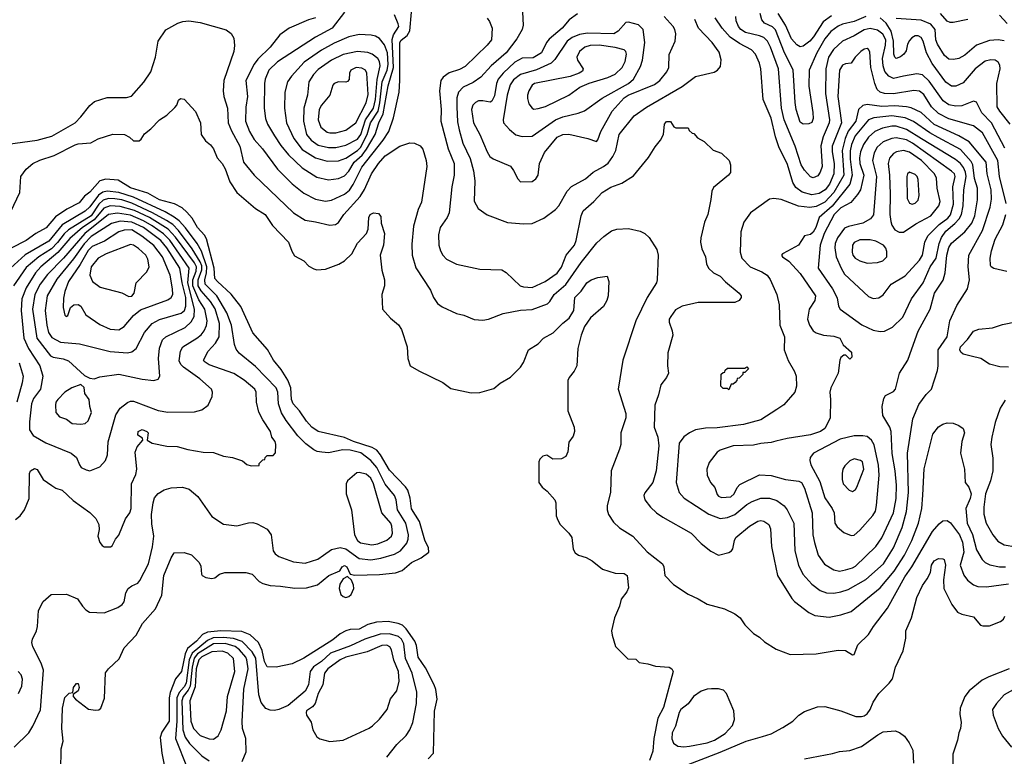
# Model space of a CAD drawing. Extents: x 997026 to 1115308, y 536381 to 619039.
# Tile 305 of 484: x 1057114 to 1063877, y 581923 to 586983. Entities that reach past the tile are written whole.
import ezdxf

# ---------------------------------------------------------------- set-up
doc = ezdxf.new("R2010")
doc.units = 0

msp = doc.modelspace()

# ---------------------------------------------------------------- linework, layer by layer
at = {"layer": '0CON20XD'}
for points in [[(1059146.2, 586995), (1059097.4, 586982.6), (1058965.5, 586924.5), (1058900.6, 586879.4), (1058835.4, 586795), (1058749.4, 586710.6), (1058723.9, 586676.1), (1058667.9, 586565), (1058679.2, 586455), (1058667.3, 586382.7), (1058666.3, 586285), (1058692.8, 586215), (1058725, 586158.9), (1058781.8, 586095), (1058885, 585956.7), (1058985.3, 585855.3), (1059065, 585791.8), (1059145, 585750.4), (1059215, 585736.2), (1059255.8, 585744.2), (1059345, 585783.2), (1059378.7, 585811.3), (1059405, 585850.8), (1059465, 585970.7), (1059610.5, 586155), (1059649.1, 586215), (1059682.4, 586307.6), (1059719.6, 586485), (1059726.2, 586565), (1059724.4, 586825), (1059735, 586842.9), (1059776.1, 586873.9), (1059794.4, 586905.6), (1059805.5, 587035)], [(1059344.5, 587035.5), (1059261.5, 586925), (1059145, 586862.7), (1058885, 586693.9), (1058824.6, 586635), (1058800, 586575), (1058794.7, 586545), (1058793.3, 586375), (1058801.8, 586305), (1058815.4, 586265), (1058863.3, 586185), (1058908.2, 586118.2), (1058961.1, 586055), (1059054.5, 585965), (1059155, 585900), (1059235, 585882.5), (1059305, 585891.3), (1059345, 585909.6), (1059375, 585943.4), (1059411.5, 586005), (1059467.1, 586052.9), (1059497.4, 586092.6), (1059556.8, 586195), (1059582.1, 586275), (1059610.4, 586335), (1059645, 586527.5), (1059680.6, 586655), (1059672.9, 586847.1), (1059682.3, 586877.7), (1059717.4, 586935), (1059714.6, 586955), (1059689.1, 587015)], [(1060325, 586994), (1060341.3, 586971.3), (1060358.6, 586925), (1060355.6, 586845), (1060325, 586806.9), (1060175, 586662.2), (1060135, 586640.9), (1060063.4, 586616.6), (1060023, 586587), (1060005.7, 586565), (1059997.8, 586495), (1060008.9, 586365), (1060006.7, 586286.7), (1060057.7, 586095), (1060098.5, 585995), (1060099.5, 585915), (1060083.5, 585835), (1060063.5, 585655), (1060050, 585625), (1060002.2, 585555), (1059991.1, 585505), (1059993.3, 585435), (1060004.3, 585395), (1060020, 585365), (1060045, 585338), (1060115, 585304), (1060275, 585270), (1060425, 585264.2), (1060455, 585246), (1060551.2, 585155), (1060575, 585147.1), (1060635, 585143.5), (1060724, 585185), (1060805, 585241.1), (1060835, 585282.9), (1060867.1, 585365), (1060923.8, 585435), (1060936.9, 585465), (1060971.2, 585635), (1060985, 585668.9), (1061058.1, 585735), (1061113.9, 585796.1), (1061175, 585831.9), (1061250.3, 585859.7), (1061330, 585910), (1061434.1, 586035.9), (1061479.7, 586110.3), (1061515.7, 586154.3), (1061536, 586195), (1061542, 586265), (1061556.1, 586283.9), (1061583.6, 586283.6), (1061607, 586247), (1061620.7, 586240.7), (1061705, 586240), (1061711.7, 586221.7), (1061733, 586203), (1061745, 586200), (1061770.7, 586170.7), (1061815, 586146.7), (1061876.4, 586086.4), (1061935, 586066.7), (1061986.7, 586015), (1061996.2, 585985), (1061995.9, 585934.1), (1061983.3, 585915), (1061879.7, 585830.3), (1061869.2, 585805), (1061862.2, 585747.8), (1061840, 585645), (1061818.8, 585591.2), (1061792.2, 585485), (1061790.5, 585455), (1061798.3, 585408.3), (1061824.3, 585355), (1061830.8, 585305), (1061846, 585275), (1061878.8, 585245), (1061925, 585220), (1061961.8, 585181.8), (1062056.7, 585105), (1062070, 585085), (1062070, 585075), (1062055, 585053.3), (1062025, 585041.2), (1061775, 585040), (1061665, 585015.6), (1061619.1, 584990.9), (1061586.7, 584945), (1061574.2, 584925.8), (1061574, 584905), (1061596, 584845), (1061600, 584815), (1061566.2, 584695), (1061563.8, 584605), (1061570, 584555), (1061556.7, 584525), (1061518, 584475), (1061502, 584405), (1061475.8, 584335), (1061471.1, 584185), (1061497.1, 584115), (1061503.9, 584056.1), (1061486.4, 583885), (1061462, 583805), (1061407.7, 583732.3), (1061401.2, 583715), (1061408.8, 583685), (1061446, 583635), (1061488, 583595), (1061532, 583565), (1061725, 583455.8), (1061795, 583386), (1061861.2, 583331.2), (1061914.1, 583304.1), (1061985, 583323.8), (1062003.3, 583335), (1062012.3, 583347.7), (1062024, 583405), (1062034, 583425), (1062126.2, 583505), (1062185, 583538.1), (1062205, 583542.9), (1062225, 583538.6), (1062258.8, 583515), (1062271.2, 583485), (1062277.1, 583365), (1062296, 583274), (1062319.4, 583165), (1062416.8, 583006.8), (1062435.5, 582985.5), (1062535, 582910), (1062575, 582891.1), (1062675, 582880), (1062755, 582895.4), (1062825, 582917.8), (1063025, 583080.4), (1063120, 583195), (1063190.8, 583305), (1063241.7, 583405), (1063287.8, 583525), (1063311.1, 583625), (1063316.2, 583716.2), (1063326.8, 583896.8), (1063385.7, 584135), (1063425, 584185.8), (1063455, 584204.3), (1063485, 584212.9), (1063525, 584210.6), (1063565.4, 584195.4), (1063594.2, 584175), (1063604.3, 584145), (1063584, 584085), (1063575.7, 584005), (1063603.6, 583896.4), (1063608.8, 583805), (1063632.7, 583772.7), (1063648.6, 583725), (1063643.1, 583695), (1063613.3, 583625), (1063622.2, 583525), (1063657.8, 583447.8), (1063685, 583342), (1063725.4, 583275.4), (1063745.8, 583255), (1063778.3, 583238.3), (1063844.7, 583224.7), (1063885, 583224.6)], [(1060566.8, 587035), (1060571.5, 586945), (1060564.6, 586915), (1060527.9, 586852.1), (1060454.6, 586755), (1060353.1, 586666.9), (1060281.1, 586588.9), (1060227.9, 586552.1), (1060161, 586519), (1060128.8, 586485), (1060117.7, 586445), (1060115.6, 586384.4), (1060121.3, 586281.3), (1060133.4, 586226.6), (1060157.6, 586135), (1060208.7, 586028.6), (1060231.9, 585945), (1060240.5, 585875), (1060236.4, 585736.4), (1060264.3, 585685), (1060325, 585641.4), (1060465, 585590.8), (1060575, 585580)], [(1060945, 587023.3), (1060887.6, 586982.4), (1060840, 586925), (1060750.4, 586849.6), (1060731.8, 586825), (1060698.5, 586755), (1060640.7, 586720.7), (1060565, 586718.8), (1060515, 586690.6), (1060434.7, 586615), (1060401.4, 586575), (1060390, 586545), (1060375, 586459.2), (1060357.7, 586422.3), (1060345, 586415.6), (1060295, 586425.5), (1060265, 586424.4), (1060245, 586414.2), (1060227.5, 586395), (1060218.1, 586365), (1060231.1, 586275), (1060273.8, 586195), (1060324.1, 586074.1), (1060344, 586044), (1060366.4, 586026.4), (1060485.6, 585975.6), (1060507, 585947), (1060535, 585890), (1060555, 585868.8)], [(1060555, 585868.8), (1060635, 585870.8), (1060659.4, 585890.6), (1060675.7, 585915), (1060684.2, 585995), (1060719.7, 586070.3), (1060805.8, 586175), (1060845, 586194.4), (1060885, 586195.4), (1061017.1, 586167.1), (1061075, 586146.7), (1061085, 586157.5), (1061104.6, 586215), (1061183.8, 586355), (1061265, 586445.9), (1061293.1, 586465), (1061475, 586538.2), (1061510.5, 586565), (1061558.9, 586625), (1061573.1, 586655), (1061575.7, 586744.3), (1061616, 586835), (1061620, 586885), (1061614.2, 586915), (1061602.9, 586935), (1061540, 587005)], [(1060575, 585580), (1060635, 585582.5), (1060715, 585619.2), (1060795, 585679.2), (1060816.9, 585705), (1060874.4, 585805), (1060903.4, 585836.6), (1060999.4, 585890.6), (1061053.7, 585936.3), (1061125, 585974.7), (1061155, 585997.9), (1061187.4, 586042.6), (1061208.8, 586085), (1061230.9, 586195), (1061335, 586321.5), (1061418.5, 586381.5), (1061665, 586523.5), (1061755, 586591.9), (1061885, 586622.2), (1061908, 586635), (1061927.9, 586662.1), (1061933, 586707), (1061918.9, 586758.9), (1061871.5, 586825), (1061776.2, 586925), (1061750.7, 586985)], [(1063889.3, 585719.3), (1063844, 585905), (1063832.8, 586015), (1063727.3, 586205), (1063665, 586252.9), (1063495, 586302.5), (1063425, 586339.3), (1063377.5, 586385), (1063325, 586468.5), (1063295, 586491.8), (1063255, 586496), (1063115, 586473.9), (1063055, 586475.9), (1063023.3, 586485), (1063003.9, 586503.9), (1062987.6, 586545), (1062959.5, 586655), (1062952.1, 586762.1), (1062945, 586778), (1062934.3, 586784.3), (1062915, 586781.1), (1062890.6, 586765), (1062852, 586725), (1062826.1, 586683.9), (1062785, 586679.2), (1062765, 586670.6), (1062745.6, 586635.6), (1062733.5, 586455), (1062757.5, 586275), (1062693.7, 586115), (1062694.4, 586075), (1062709.3, 585995), (1062706.7, 585925), (1062676.3, 585853.7), (1062647.3, 585815), (1062605, 585789.8), (1062555, 585778.6), (1062488.7, 585798.7), (1062445, 585830.4), (1062424.6, 585865), (1062387.6, 585987.6), (1062329.3, 586109.3), (1062305, 586178.8), (1062275, 586306.7), (1062221.1, 586435), (1062205.4, 586645), (1062194.6, 586685), (1062167.5, 586745), (1062140.6, 586775), (1062058.3, 586818.3), (1061993.6, 586863.6), (1061938, 586925), (1061890.5, 586995)], [(1063880.1, 586100.1), (1063788.7, 586275), (1063723.1, 586343.1), (1063685.9, 586415.9), (1063665, 586422.7), (1063585, 586390.9), (1063545, 586388.6), (1063495, 586396.8), (1063455.8, 586425), (1063359.9, 586559.9), (1063315, 586604.7), (1063275, 586611.8), (1063185, 586594.8), (1063115, 586579.5), (1063084.8, 586594.8), (1063057, 586627), (1063043.9, 586665), (1063040.4, 586715), (1063061.7, 586808.3), (1063062.2, 586845), (1063043.5, 586883.5), (1063005, 586911.6), (1062955, 586921.9), (1062915, 586913.7), (1062845, 586871.9), (1062765, 586834.7), (1062702.7, 586777.3), (1062670, 586725), (1062650.2, 586645), (1062649, 586475), (1062676.9, 586295), (1062674.3, 586275), (1062632.5, 586177.5), (1062616.7, 586116.7), (1062625.8, 585975), (1062613.2, 585935), (1062595, 585911.2), (1062565, 585896.2), (1062546.1, 585903.9), (1062505, 585948.5), (1062480.8, 585985), (1062441.3, 586115), (1062364.4, 586295), (1062346.1, 586376.1), (1062325.2, 586645), (1062271, 586795), (1062250.5, 586835), (1062225, 586859.4), (1062195, 586872.8), (1062100, 586895), (1062067.3, 586915), (1062051.6, 586935), (1062034.7, 586975), (1062032, 587005)], [(1062925, 587005.2), (1062845, 586970.6), (1062765, 586951.3), (1062735, 586938.2), (1062685, 586902.2), (1062645, 586851.3), (1062590.2, 586755), (1062536.7, 586635), (1062534.4, 586525), (1062562.2, 586345), (1062563.1, 586305), (1062555, 586276.2), (1062535, 586267.5), (1062495.7, 586264.3), (1062475, 586278.6), (1062447.1, 586365), (1062439.6, 586415), (1062427.4, 586637.4), (1062367, 586755), (1062305, 586912.1), (1062285, 586934.1), (1062229.5, 586959.5), (1062211.6, 586981.6), (1062200, 587025)], [(1062690.6, 587009.4), (1062632.3, 586967.7), (1062565.8, 586865), (1062541.2, 586835), (1062495, 586800.7), (1062475, 586796), (1062450.8, 586810.8), (1062415, 586852.2), (1062374.8, 586945), (1062323.1, 587025)], [(1063918.1, 586265), (1063845.5, 586355), (1063828.8, 586385), (1063825.3, 586545), (1063847.5, 586645), (1063845, 586670), (1063835, 586692), (1063815, 586704.3), (1063785, 586706.7), (1063745, 586697.5), (1063675.9, 586644.1), (1063595, 586548.9), (1063545, 586525.6), (1063513.3, 586525), (1063475, 586552.7), (1063380.9, 586680.9), (1063341.8, 586755), (1063318.9, 586835), (1063305, 586861.4), (1063285, 586872.9), (1063265, 586871.4), (1063241.7, 586858.3), (1063225, 586840), (1063211.2, 586815), (1063201.7, 586768.3), (1063186, 586745), (1063165, 586727.5), (1063135, 586717.1), (1063125, 586724.3), (1063117.5, 586745), (1063116.8, 586835), (1063099.3, 586905), (1063065, 586958.8), (1063025, 586996.1)], [(1063876.9, 586836.9), (1063835, 586843.7), (1063775, 586840.2), (1063685, 586807.3), (1063605, 586738.9), (1063565, 586716.7), (1063528.9, 586708.9), (1063495, 586712), (1063465, 586737.1), (1063419, 586815), (1063407.1, 586845), (1063402.1, 586915), (1063371.7, 586951.7), (1063305, 586980), (1063135, 586990)], [(1063626.9, 586983.1), (1063525, 586962.5), (1063505, 586964.5), (1063485, 586973.5), (1063438.2, 587025)], [(1063897.6, 586957.6), (1063843.3, 587013.3)], [(1057031.9, 586128.1), (1057235, 586155.3), (1057335, 586182.1), (1057495.2, 586274.8), (1057535, 586314.6), (1057595, 586394.4), (1057628.7, 586421.3), (1057715, 586448.5), (1057848.3, 586448.3), (1057882.3, 586457.7), (1057967.2, 586552.8), (1058014.8, 586625.2), (1058047.8, 586725), (1058064.6, 586835.4), (1058117.8, 586912.2), (1058200.9, 586959.1), (1058235, 586971.1), (1058275, 586975.4), (1058353.1, 586963.1), (1058533.1, 586913.1), (1058567, 586887), (1058585.6, 586855), (1058590.5, 586805), (1058584.5, 586765), (1058516.2, 586565), (1058512.1, 586495), (1058517.1, 586455), (1058540.8, 586375), (1058546.9, 586275), (1058569.5, 586219.5), (1058626.7, 586115), (1058650.5, 586005), (1058725.5, 585915), (1058995.3, 585655.3), (1059075, 585606.4), (1059145, 585594.6)], [(1060565, 586181.1), (1060635, 586182.7), (1060795, 586295.8), (1060845, 586316.3), (1060949.3, 586340.7), (1060992.9, 586357.1), (1061115, 586442.8), (1061296.6, 586545), (1061329.2, 586575), (1061378.5, 586661.5), (1061392, 586705), (1061407.9, 586825), (1061396.1, 586915), (1061365, 586947.3), (1061295.8, 586965.7), (1061277.2, 586962.8), (1061225.7, 586904.3), (1061194.2, 586885.8), (1061015, 586889.2), (1060959.9, 586879.9), (1060908.8, 586861.2), (1060875, 586835.9), (1060789.8, 586710.2), (1060765, 586684.1), (1060665, 586638.3), (1060555, 586605.7), (1060505, 586568.7), (1060482.4, 586535), (1060463.3, 586465), (1060435.5, 586295), (1060438.1, 586275), (1060477.4, 586227.4), (1060522.4, 586192.4), (1060565, 586181.1)], [(1059225, 586010.7), (1059305, 586013.2), (1059355, 586032), (1059435, 586084.5), (1059455, 586104.8), (1059501.7, 586195), (1059524.4, 586275), (1059575.8, 586355), (1059588.8, 586411.2), (1059604.7, 586555), (1059637.1, 586635), (1059644.7, 586675), (1059640.6, 586755), (1059620.2, 586810.2), (1059585, 586852.7), (1059558.5, 586868.5), (1059527.4, 586877.4), (1059445, 586880.4), (1059375.2, 586864.8), (1059275, 586822.3), (1059186.3, 586773.7), (1059069.3, 586690.7), (1058980.4, 586595), (1058953.1, 586555), (1058935.4, 586485), (1058933.3, 586375), (1058945.9, 586275), (1058996.2, 586166.2), (1059055, 586092.2), (1059145, 586033.2), (1059225, 586010.7)], [(1060645, 586369.2), (1060675, 586373.1), (1060725, 586385.5), (1060886.2, 586465), (1060961.7, 586518.3), (1061025, 586547.1), (1061153.3, 586585), (1061205, 586607.5), (1061252.2, 586655), (1061273.6, 586695), (1061281.2, 586745), (1061276.4, 586765), (1061267.1, 586775), (1061205, 586792), (1061095, 586808.4), (1061032.5, 586805), (1060995, 586793.8), (1060959.5, 586765), (1060940.6, 586725), (1060945, 586703.8), (1060983.3, 586645), (1060980, 586630), (1060957.5, 586615), (1060895, 586593.5), (1060650, 586545), (1060635, 586532.9), (1060611.8, 586495), (1060601.8, 586465), (1060602.3, 586442.3), (1060612.2, 586405), (1060635, 586374), (1060645, 586369.2)], [(1059285, 586103.9), (1059355, 586120), (1059435, 586162.2), (1059456.3, 586195), (1059489, 586295), (1059544.7, 586375), (1059557.5, 586435), (1059568.5, 586571.5), (1059589.7, 586665), (1059585.2, 586695), (1059575, 586715.5), (1059535, 586746.6), (1059505, 586756.4), (1059435, 586764.2), (1059335, 586744.7), (1059256.4, 586705), (1059165, 586640.7), (1059132.7, 586607.3), (1059099.4, 586555), (1059092.2, 586465), (1059065.2, 586374.8), (1059063.6, 586285), (1059084.7, 586195), (1059115.9, 586155), (1059165, 586121), (1059235, 586103.9), (1059285, 586103.9)], [(1059245.4, 586204.6), (1059285, 586204.7), (1059355, 586223.1), (1059423.6, 586275), (1059495, 586410.8), (1059508.1, 586468.1), (1059498.6, 586615), (1059490, 586635), (1059465, 586649.1), (1059425, 586654.5), (1059388, 586635), (1059380, 586615), (1059377.3, 586572.7), (1059365, 586558.8), (1059355, 586554.3), (1059305, 586556), (1059275, 586543.3), (1059266.1, 586533.9), (1059244.4, 586465), (1059187.8, 586395), (1059170.9, 586365), (1059164.7, 586295), (1059183.3, 586245), (1059225, 586210.9), (1059245.4, 586204.6)], [(1057053.3, 585665), (1057116, 585795), (1057121.2, 585905), (1057158.8, 585955), (1057203.8, 585995), (1057252.6, 586017.4), (1057350.7, 586049.3), (1057495, 586123.3), (1057515, 586130.6), (1057602.4, 586137.6), (1057653.3, 586165), (1057755, 586196), (1057835, 586193.3), (1057867.5, 586175), (1057895, 586150), (1057935, 586150), (1057948.3, 586161.7), (1057970.5, 586199.5), (1058015, 586233.8), (1058074.4, 586295.6), (1058125, 586326.7), (1058179.5, 586380.5), (1058192.5, 586395), (1058205, 586430), (1058218.3, 586441.7), (1058245, 586437.5), (1058322.3, 586352.3), (1058356.2, 586275), (1058361.2, 586195), (1058390, 586150), (1058425, 586124), (1058445.7, 586095), (1058471.4, 586035), (1058505, 585994), (1058525, 585958), (1058558.7, 585868.7), (1058605.4, 585795.4), (1058735, 585685.7), (1058800, 585645), (1058849.8, 585569.8), (1058961.4, 585455), (1058982.7, 585392.7), (1059001.4, 585361.4), (1059065, 585326), (1059100.5, 585290.5), (1059135, 585270.8), (1059155.9, 585264.1), (1059215, 585270), (1059307.3, 585302.7), (1059344.5, 585325.5), (1059394.5, 585375.5), (1059435, 585448), (1059496, 585515), (1059508.6, 585545), (1059513.1, 585625), (1059522.5, 585645), (1059545, 585656), (1059578.3, 585651.7), (1059595, 585630), (1059596.7, 585585), (1059620, 585515), (1059612, 585435), (1059590, 585365), (1059602.3, 585262.3), (1059620, 585195), (1059618.8, 585155), (1059602, 585095), (1059606, 584995), (1059661.7, 584931.7), (1059715.9, 584885.9), (1059735.9, 584855.9), (1059775.8, 584735.8), (1059780, 584655), (1059796.7, 584605), (1059855, 584570), (1060019.7, 584489.7), (1060075, 584450), (1060215, 584420), (1060275, 584422), (1060371.2, 584448.8), (1060415, 584486.2), (1060485, 584526.7), (1060554, 584596), (1060575, 584627.5), (1060610, 584715), (1060674.5, 584755.5), (1060710.8, 584795), (1060778.7, 584831.3), (1060845, 584898), (1060888.5, 584931.5), (1060919.2, 584985), (1060927.5, 585075), (1060971.7, 585118.3), (1061009.2, 585175), (1061040, 585195), (1061085, 585212.5), (1061150, 585220), (1061160, 585185), (1061156.2, 585085), (1061146, 585055), (1061125, 585013.3), (1061033.8, 584935), (1060994.1, 584875.9), (1060971.2, 584815), (1060948.6, 584725), (1060942, 584605), (1060922.3, 584567.7), (1060887.5, 584525), (1060880, 584505), (1060880, 584295), (1060923, 584183), (1060925.6, 584154.4), (1060916.8, 584123.2), (1060885, 584080), (1060880, 584015), (1060865, 583983.3), (1060835, 583966.7), (1060775, 583963.3), (1060735, 583992.5), (1060706.4, 583983.6), (1060687.5, 583965), (1060680, 583945), (1060680, 583805), (1060701.7, 583771.7), (1060736.7, 583745), (1060790, 583685), (1060796.2, 583665), (1060800, 583575), (1060810, 583545), (1060826.2, 583515), (1060885.7, 583455.7), (1060906, 583425), (1060916.7, 583345), (1060930.5, 583320.5), (1060952.5, 583305), (1061005, 583288.6), (1061045.5, 583265.5), (1061118.3, 583208.3), (1061205, 583181.2), (1061265, 583178.8), (1061285.5, 583165.5), (1061295, 583080), (1061285, 583052.5), (1061246.4, 583003.6), (1061233.3, 582955), (1061200, 582875), (1061180, 582785), (1061183.8, 582755), (1061206.4, 582676.4), (1061291.7, 582591.7), (1061345, 582590), (1061368.3, 582568.3), (1061429.3, 582559.3), (1061482.3, 582542.3), (1061575, 582536.2), (1061592.5, 582525), (1061602.5, 582505), (1061535, 582257.5), (1061497.1, 582185), (1061470, 582045), (1061462.4, 581957.6), (1061440.4, 581895)], [(1062705, 583044.6), (1062755, 583052.7), (1062805, 583069.3), (1062925, 583138), (1063047.8, 583245), (1063116.3, 583355), (1063175.8, 583495), (1063204.8, 583605.2), (1063217.8, 583735), (1063212.5, 584005), (1063247.9, 584242.1), (1063290.5, 584339.5), (1063340.6, 584409.4), (1063377.5, 584445), (1063417.9, 584572.1), (1063423.7, 584606.3), (1063423.2, 584715), (1063484.6, 584805), (1063502.4, 584915), (1063550.5, 585019.5), (1063624.5, 585135), (1063637.7, 585195), (1063628.8, 585285), (1063632.2, 585365), (1063726, 585534), (1063778.8, 585695), (1063789, 585751), (1063787.1, 585815), (1063759, 585925), (1063751.7, 586005), (1063634.8, 586144.8), (1063564.5, 586185), (1063395, 586262.9), (1063305, 586344.3), (1063236.3, 586376.3), (1063204.8, 586384.8), (1063125, 586391.5), (1063035, 586386.8), (1062935, 586400), (1062905, 586393.9), (1062874.7, 586365.3), (1062856, 586285), (1062804.1, 586215.9), (1062782.7, 586167.3), (1062763.4, 586085), (1062774.5, 585915), (1062705.1, 585795), (1062645, 585730), (1062585, 585700), (1062541.7, 585691.7), (1062463, 585703), (1062345, 585746.9), (1062295, 585754.5), (1062265, 585748.9), (1062133, 585657), (1062087.1, 585592.9), (1062068.2, 585525), (1062063.8, 585385), (1062073.6, 585345), (1062131.4, 585285), (1062211.9, 585251.9), (1062247.1, 585227.1), (1062267.7, 585197.7), (1062314.6, 585095), (1062330.5, 585025), (1062334.4, 584885), (1062366.5, 584805), (1062363.8, 584715), (1062391.9, 584641.9), (1062436, 584566), (1062446.5, 584535), (1062450.5, 584465), (1062438.5, 584425), (1062362.6, 584337.4), (1062315.3, 584304.7), (1062205.6, 584234.4), (1062085, 584202.4), (1061905, 584178.4), (1061825, 584177.3), (1061755, 584164.5), (1061714, 584146), (1061675, 584116.7), (1061642.9, 584075), (1061623.6, 583803.6), (1061644.5, 583735), (1061677.4, 583697.4), (1061847.1, 583587.1), (1061925, 583556.9), (1061975.6, 583564.4), (1062025, 583583.2), (1062107.6, 583652.4), (1062145.6, 583674.4), (1062205, 583695.9), (1062265, 583695.3), (1062315, 583681.3), (1062365, 583642.7), (1062385.4, 583615), (1062430.9, 583525), (1062437.8, 583335), (1062463.3, 583235), (1062493.3, 583173.2), (1062555, 583105.5), (1062612.4, 583062.4), (1062655.3, 583045.3), (1062705, 583044.6)], [(1062745, 583195.5), (1062785, 583202.9), (1062835, 583217.1), (1062855, 583229.1), (1062993.5, 583365), (1063035.2, 583424.8), (1063115.7, 583595), (1063133, 583695), (1063135.6, 583785), (1063127.6, 583885), (1063106.7, 584003.3), (1063098.7, 584155), (1063089.6, 584185), (1063041.9, 584265), (1063037.1, 584325), (1063049.4, 584380.6), (1063059.7, 584400.3), (1063115, 584428.1), (1063129.1, 584445), (1063158.1, 584555), (1063214.3, 584645), (1063241.2, 584721.2), (1063285, 584842.5), (1063368.1, 584995), (1063397.3, 585105), (1063456.9, 585193.1), (1063470, 585245), (1063481.7, 585365), (1063495, 585418.6), (1063515, 585448.8), (1063605, 585525.4), (1063654.7, 585585), (1063674.1, 585635.9), (1063693.3, 585745), (1063691.7, 585825), (1063672.4, 585892.4), (1063659.8, 585985), (1063649.6, 586009.6), (1063575, 586090.7), (1063423.2, 586173.2), (1063365, 586205.2), (1063253.6, 586283.6), (1063195, 586309.5), (1063105, 586321.9), (1062980.7, 586309.3), (1062944.2, 586295.8), (1062853.2, 586185), (1062826.4, 586125), (1062817.7, 586082.3), (1062817.1, 586025), (1062833, 585915), (1062815, 585853.9), (1062695, 585701.6), (1062605.9, 585625), (1062582.9, 585555), (1062565, 585522.9), (1062545, 585508.2), (1062505, 585498), (1062463.8, 585435), (1062387, 585393), (1062352.5, 585375), (1062347.5, 585365), (1062353.8, 585355), (1062396, 585325), (1062475, 585239.4), (1062580.9, 585085), (1062574.5, 585055), (1062535.6, 584994.4), (1062526, 584925), (1062539.2, 584885), (1062565, 584846), (1062585, 584830.8), (1062635, 584815.7), (1062705, 584810), (1062746.2, 584795), (1062770.5, 584750.5), (1062828.3, 584698.3), (1062830, 584665), (1062815, 584650), (1062787.5, 584677.5), (1062775, 584677.5), (1062755, 584662.5), (1062746.1, 584643.9), (1062736, 584555), (1062685.8, 584455), (1062679.2, 584425), (1062683.8, 584375), (1062680, 584245), (1062644, 584175), (1062615, 584154.6), (1062545, 584131.8), (1062385, 584106.5), (1062308, 584088), (1062275, 584077.5), (1062205, 584071.2), (1062155, 584059.2), (1062015, 584055.6), (1061925, 584026.9), (1061905, 584012), (1061849.7, 583940.3), (1061832.9, 583895), (1061835.8, 583855), (1061860, 583805), (1061888.5, 583768.5), (1061905, 583722), (1061915, 583710), (1061935, 583701.5), (1061998, 583705), (1062021.4, 583725), (1062041.1, 583768.9), (1062059.4, 583790.6), (1062195, 583856), (1062275, 583852.9), (1062374.5, 583824.5), (1062465, 583812.9), (1062482.9, 583805), (1062505, 583766), (1062557.7, 583595), (1062562.9, 583445), (1062572.5, 583392.5), (1062598.9, 583305), (1062642.6, 583242.6), (1062705, 583204.5), (1062745, 583195.5)], [(1063025, 584841.4), (1063055, 584844.2), (1063108.2, 584871.8), (1063179.5, 584940.5), (1063239.3, 585065), (1063320.3, 585175), (1063367.7, 585285), (1063408.5, 585345), (1063429.5, 585445), (1063445, 585486.7), (1063475, 585530.2), (1063537.7, 585582.3), (1063566.5, 585615), (1063581.7, 585645), (1063594.4, 585705), (1063598.3, 585815), (1063614.6, 585905), (1063610.7, 585935), (1063596.7, 585966.7), (1063575, 585994.2), (1063541.8, 586021.8), (1063307.1, 586165), (1063205, 586229.4), (1063135, 586251.2), (1063105, 586252.4), (1063041.3, 586238.6), (1062988.5, 586215), (1062944.6, 586175.4), (1062908.8, 586125), (1062888.4, 586075), (1062881.3, 586035), (1062884, 585995), (1062912.2, 585915), (1062888.3, 585815), (1062868.9, 585781.1), (1062822.3, 585727.7), (1062755, 585690.4), (1062708.4, 585645), (1062640.2, 585515), (1062611.2, 585435), (1062597.9, 585275), (1062695.9, 585135), (1062728.2, 585071.8), (1062739.1, 585015), (1062749.4, 584995), (1062897.3, 584887.3), (1062975, 584849.7), (1063025, 584841.4)], [(1059145, 585594.6), (1059245, 585571.1), (1059283.4, 585576.6), (1059305, 585589.2), (1059339.5, 585645), (1059452.6, 585767.4), (1059483.4, 585816.6), (1059531.1, 585925), (1059577.9, 585995), (1059625, 586048.4), (1059725, 586114.6), (1059795, 586136.5), (1059825, 586133.5), (1059865.4, 586115.4), (1059883, 586093), (1059906.5, 586015), (1059910, 585975), (1059875, 585730), (1059851.7, 585678.3), (1059818.8, 585565), (1059808.6, 585441.4), (1059808.8, 585365), (1059835, 585278), (1059936, 585126), (1059956.4, 585075), (1059985, 585034.4), (1060015, 585010.8), (1060115, 584964), (1060165, 584953.8), (1060235, 584924), (1060295, 584918.8), (1060335, 584926), (1060435, 584965.5), (1060555, 584987.5), (1060635, 584992.5), (1060738.5, 585031.5), (1060755, 585046.5), (1060785.8, 585095), (1060865.1, 585164.9), (1060970, 585315), (1061079.2, 585450.8), (1061126, 585494), (1061178.6, 585531.4), (1061216.6, 585543.4), (1061295, 585549.4), (1061375, 585529.4), (1061408, 585515), (1061437.4, 585487.4), (1061490, 585405), (1061498.9, 585365), (1061492.9, 585195), (1061487.5, 585175), (1061424.4, 585075), (1061345.6, 584915), (1061255.7, 584645), (1061224.2, 584445), (1061276.8, 584276.8), (1061277.3, 584247.3), (1061243.8, 584145), (1061243.8, 584065), (1061235, 584032.5), (1061175.7, 583885), (1061172.9, 583735), (1061148.6, 583645), (1061148.9, 583615), (1061157.8, 583585), (1061192.4, 583532.4), (1061233.4, 583493.4), (1061325, 583434.4), (1061425, 583327.8), (1061529.2, 583245), (1061539.2, 583225), (1061546, 583165), (1061605, 583104.3), (1061705, 583037.1), (1061774.5, 583004.5), (1061835, 582967.5), (1061955.5, 582935.5), (1062025, 582902.5), (1062062, 582875), (1062095.5, 582825.5), (1062155, 582766), (1062195, 582742), (1062230.5, 582710.5), (1062309.7, 582659.7), (1062405, 582622), (1062585, 582626.9), (1062735, 582653.1), (1062785, 582650), (1062835, 582620), (1062845, 582622.5), (1062870.9, 582689.1), (1062945, 582759.2), (1062978.9, 582815), (1063075, 582940.6), (1063193.3, 583155), (1063240.8, 583225), (1063383, 583467), (1063429.6, 583520.4), (1063455, 583540), (1063485, 583543.8), (1063506.4, 583526.4), (1063569.5, 583445), (1063590.2, 583395), (1063597.8, 583325), (1063574.2, 583235), (1063597.8, 583167.8), (1063623.6, 583133.6), (1063665, 583100.5), (1063695, 583090), (1063755, 583087.5), (1063905, 583109)], [(1062975, 585067.5), (1063015, 585072.5), (1063045, 585092), (1063100.8, 585165), (1063195, 585224.4), (1063295, 585331.1), (1063316, 585365), (1063330.4, 585455), (1063352.6, 585497.4), (1063428.8, 585575), (1063489.5, 585620.5), (1063508.1, 585641.9), (1063527.1, 585715), (1063523.2, 585835), (1063539.7, 585905), (1063534, 585925), (1063515, 585942.5), (1063245.8, 586135), (1063205, 586156.6), (1063135, 586170.2), (1063105, 586167.5), (1063045.5, 586144.5), (1063003.5, 586106.5), (1062982.5, 586067.5), (1062972.4, 586015), (1062999.6, 585905), (1062977.3, 585642.7), (1062957.5, 585615), (1062905.2, 585584.8), (1062807.6, 585562.4), (1062780, 585550), (1062731.3, 585485), (1062715.4, 585445), (1062712.1, 585415), (1062722.1, 585355), (1062755.3, 585275.3), (1062779.4, 585235), (1062945, 585080.8), (1062975, 585067.5)], [(1063185, 585522.5), (1063269.4, 585580.6), (1063373.1, 585635), (1063426.9, 585705), (1063435.4, 585735), (1063416, 585825), (1063410.9, 585895), (1063397.2, 585925), (1063307.9, 586015), (1063225, 586071.9), (1063185, 586083.8), (1063135.8, 586074.3), (1063115, 586063.8), (1063089, 586031), (1063078.2, 585995), (1063088.9, 585915), (1063093.4, 585785), (1063089.8, 585645), (1063097.4, 585597.4), (1063105, 585572), (1063125, 585540), (1063155, 585524), (1063185, 585522.5)], [(1063245, 585715.8), (1063265, 585722.5), (1063285, 585743.3), (1063292.5, 585775), (1063285.8, 585884.2), (1063278.6, 585905), (1063265, 585920), (1063225, 585935.7), (1063212.5, 585925), (1063207.1, 585905), (1063209.4, 585755), (1063225, 585722.5), (1063245, 585715.8)], [(1057397, 581823), (1057400, 581975), (1057413.9, 582026.1), (1057403.1, 582113.1), (1057407.8, 582255), (1057425, 582326.7), (1057455, 582356.7), (1057478.3, 582361.7), (1057483.8, 582395), (1057495, 582412.5), (1057505, 582422.5), (1057515, 582422.5), (1057523.3, 582395), (1057515, 582372.5), (1057482.5, 582347.5), (1057482.5, 582335), (1057497.5, 582315), (1057585.9, 582245.9), (1057635, 582240), (1057657, 582243), (1057672.5, 582255), (1057697.7, 582322.3), (1057704.1, 582495.9), (1057723.3, 582525), (1057797.3, 582592.7), (1057830.8, 582669.2), (1057913.3, 582755), (1057958, 582835), (1058048, 582935), (1058091.1, 583028.9), (1058104.5, 583165), (1058155, 583286.7), (1058175, 583320), (1058245, 583323.3), (1058295, 583306.7), (1058346.7, 583255), (1058359.3, 583229.3), (1058362.5, 583175), (1058367.5, 583165), (1058391.7, 583151.7), (1058435, 583144.2), (1058455, 583148.8), (1058487.5, 583175), (1058524.3, 583185.7), (1058666.8, 583186.8), (1058711.2, 583175), (1058758.8, 583125), (1058785, 583110.8), (1058835, 583095.7), (1058905, 583092.9), (1059005, 583078.9), (1059085, 583079.4), (1059158.6, 583101.4), (1059238, 583165), (1059312, 583198), (1059328.8, 583225), (1059345, 583233.8), (1059361.2, 583225), (1059383.3, 583173.3), (1059416.7, 583166.7), (1059585, 583171.5), (1059696.2, 583183.8), (1059740.2, 583199.8), (1059804.3, 583255), (1059872.8, 583287.2), (1059923.3, 583325), (1059922, 583355), (1059897.6, 583407.6), (1059860.4, 583535), (1059805, 583622), (1059795.9, 583695.9), (1059780.6, 583750.6), (1059764.8, 583774.8), (1059655, 583888.9), (1059592, 583995), (1059566.6, 584026.6), (1059535.2, 584045.2), (1059407.1, 584085), (1059345, 584113.5), (1059165, 584154.6), (1059121.9, 584185), (1059085, 584225.8), (1059037.2, 584297.2), (1058992.1, 584345), (1058981.1, 584375), (1058976.1, 584455), (1058956.2, 584506.2), (1058910.2, 584580.2), (1058858.5, 584645), (1058816.9, 584716.9), (1058715, 584832), (1058633.1, 585013.1), (1058567.1, 585097.1), (1058472.9, 585185), (1058453.8, 585205), (1058449.4, 585275), (1058397.3, 585477.3), (1058382.5, 585502.5), (1058335, 585555.6), (1058299.1, 585619.1), (1058261.8, 585661.8), (1058229.5, 585689.5), (1058178.3, 585718.2), (1058075, 585745.4), (1057995, 585791.8), (1057875, 585828.8), (1057790.9, 585880.9), (1057705, 585887.2), (1057665, 585875.4), (1057595, 585798.9), (1057559.7, 585770.3), (1057523.1, 585725), (1057438.8, 585681.2), (1057360.7, 585629.3), (1057296.2, 585553.8)], [(1057075.8, 581985), (1057176, 582084), (1057205, 582130), (1057258.2, 582241.8), (1057278.4, 582515), (1057262.2, 582562.2), (1057204.4, 582675), (1057198.6, 582705), (1057201.7, 582728.3), (1057228.8, 582785), (1057236.2, 582815), (1057243.3, 582925), (1057275, 582986.7), (1057330, 583035), (1057435, 583036.2), (1057512.5, 583005), (1057545, 582953.8), (1057568.7, 582928.7), (1057593.6, 582913.6), (1057695, 582908.2), (1057789.4, 582945), (1057818.9, 582965), (1057832.2, 582985), (1057843.5, 583045), (1057860.5, 583075), (1057885, 583094.5), (1057925, 583112.9), (1057938.5, 583131.5), (1057999.7, 583245), (1058027.1, 583362.9), (1058036.7, 583435), (1058021.1, 583521.1), (1058020, 583585), (1058030, 583665), (1058040.9, 583699.1), (1058065, 583729.4), (1058106.7, 583753.3), (1058155, 583766.9), (1058232.1, 583772.1), (1058278.3, 583758.3), (1058337.8, 583707.8), (1058435, 583569.4), (1058515, 583517.3), (1058605, 583506.2), (1058685, 583527.1), (1058715, 583529.1), (1058745, 583520), (1058815, 583483.8), (1058842, 583445), (1058854.7, 583335), (1058867.9, 583315), (1058895, 583296.6), (1058995, 583258.5), (1059075, 583250.8), (1059162.3, 583277.7), (1059201.5, 583305), (1059256.3, 583343.7), (1059315, 583358), (1059355, 583347.8), (1059445, 583281.7), (1059525, 583273.5), (1059595, 583284), (1059689, 583311), (1059730.4, 583335), (1059772.3, 583387.7), (1059782.3, 583415), (1059784.3, 583445), (1059766.7, 583525), (1059710, 583615), (1059699.7, 583685), (1059688.9, 583715), (1059625, 583791.6), (1059566.8, 583906.8), (1059525.1, 583955.1), (1059457.2, 584007.2), (1059385, 584025.1), (1059332.6, 584027.4), (1059235, 584007.5), (1059188.8, 584011.2), (1059156.4, 584016.4), (1059135, 584027.1), (1059079.9, 584069.9), (1059024.5, 584124.5), (1058945, 584228.8), (1058913, 584283), (1058892.3, 584345), (1058887.3, 584425), (1058875.8, 584455), (1058735, 584601.5), (1058622.3, 584692.3), (1058600.4, 584720.4), (1058590.7, 584750.7), (1058570, 584885), (1058538.1, 584968.1), (1058468.1, 585085), (1058388.7, 585165), (1058384.9, 585195), (1058397.6, 585245), (1058399.5, 585285), (1058363.3, 585393.3), (1058333.5, 585445), (1058252.1, 585552.1), (1058210.3, 585600.3), (1058175, 585627.1), (1058113.7, 585663.7), (1057895, 585763.5), (1057795, 585796.2), (1057715, 585804.6), (1057685, 585797.6), (1057655, 585776.8), (1057595, 585696.6), (1057565, 585667.7), (1057407.2, 585572.8), (1057315, 585461.1), (1057152.9, 585367.1), (1057051.7, 585275)], [(1057085, 583550), (1057118, 583575), (1057148, 583615), (1057180, 583695), (1057180.8, 583865), (1057188.8, 583885), (1057215, 583900), (1057235, 583893.8), (1057275.5, 583825.5), (1057335, 583783.3), (1057362.5, 583765), (1057405, 583752), (1057480.7, 583680.7), (1057595, 583598.8), (1057637, 583557), (1057658.8, 583515), (1057659.5, 583480.5), (1057650, 583435), (1057665, 583392.5), (1057680.5, 583370.5), (1057695, 583362.5), (1057737, 583363), (1057750, 583370), (1057772.5, 583415), (1057795, 583442.5), (1057840, 583555), (1057870, 583595), (1057880.5, 583625), (1057881.5, 583795), (1057911.5, 583858.5), (1057919.6, 583895), (1057907.5, 584012.5), (1057921.2, 584048.8), (1057960, 584095), (1057958.3, 584108.3), (1057925, 584130), (1057927.5, 584155), (1057955, 584168), (1057987.5, 584155), (1057997.5, 584145), (1057990, 584095), (1058024.2, 584074.2), (1058125, 584054.4), (1058195, 584050), (1058269.2, 584030.8), (1058375, 584013.1), (1058445, 584010), (1058515, 583984), (1058575, 583976.2), (1058643.6, 583953.6), (1058675, 583927.5), (1058705, 583917.5), (1058758.3, 583921.7), (1058760, 583935), (1058785, 583960), (1058798.3, 583961.7), (1058800, 583975), (1058815, 583990), (1058855, 583990), (1058871.7, 584008.3), (1058873.8, 584065), (1058868.8, 584085), (1058846.7, 584115), (1058836, 584155), (1058783.3, 584233.3), (1058757.6, 584287.6), (1058741.5, 584355), (1058738.5, 584425), (1058728.9, 584445), (1058656.9, 584506.9), (1058585, 584552.3), (1058415, 584612.9), (1058380.8, 584635), (1058375.8, 584645), (1058408.6, 584705), (1058460.2, 584759.8), (1058484.8, 584805.2), (1058486.4, 584895), (1058457.5, 584997.5), (1058425, 585047.6), (1058360, 585120), (1058339.8, 585155), (1058339.5, 585195), (1058366.4, 585265), (1058365, 585292.9), (1058355, 585319.4), (1058299.7, 585409.7), (1058204.6, 585534.6), (1058165.7, 585575.7), (1058123.3, 585603.3), (1058027, 585657), (1057885, 585721.8), (1057815, 585744.7), (1057767, 585753), (1057725, 585753.9), (1057687, 585743), (1057658.1, 585715), (1057605.2, 585634.8), (1057449.7, 585540.3), (1057419, 585511), (1057375, 585453.2), (1057332.1, 585407.9), (1057245.8, 585354.2), (1057158.5, 585281.5), (1057071.7, 585155)], [(1057595, 583884.4), (1057665, 583911.9), (1057704.5, 583955), (1057716.6, 583993.4), (1057722.8, 584082.8), (1057775, 584267.5), (1057804.8, 584315.2), (1057855, 584353.8), (1057875, 584362.3), (1057895, 584361.5), (1058065, 584298.7), (1058132.6, 584287.4), (1058315, 584288.2), (1058366, 584304), (1058409.4, 584335), (1058437.1, 584395), (1058439.4, 584425), (1058432.2, 584445), (1058352.5, 584515), (1058238.8, 584595), (1058220.8, 584615), (1058210.1, 584640.1), (1058218.2, 584705), (1058234.1, 584735), (1058330, 584795), (1058361.1, 584818.9), (1058381.6, 584845), (1058398, 584882), (1058401.6, 584915), (1058386.4, 584995), (1058345, 585057.9), (1058303.8, 585155), (1058303.2, 585196.8), (1058326.1, 585255), (1058329.2, 585285), (1058315, 585312.7), (1058185, 585489.5), (1058135, 585542.8), (1058006, 585625), (1057902.5, 585672.5), (1057805, 585700.2), (1057736.6, 585703.4), (1057693, 585687), (1057625, 585607.6), (1057544.8, 585555), (1057459.5, 585480.5), (1057377.4, 585382.6), (1057260.5, 585285), (1057222.5, 585245), (1057158.2, 585141.8), (1057128.9, 585065), (1057125.2, 584985.2), (1057143.3, 584795), (1057175.3, 584725), (1057252.1, 584605), (1057272.7, 584535), (1057257, 584445), (1057209, 584381), (1057194.9, 584345.1), (1057181.7, 584221.7), (1057181.5, 584165), (1057207.4, 584127.4), (1057294.2, 584075.8), (1057467.1, 584005), (1057504.4, 583975), (1057524.2, 583925), (1057537.5, 583907.5), (1057569.8, 583889.8), (1057595, 583884.4)], [(1058035, 584504), (1058066.1, 584513.9), (1058076.1, 584533.9), (1058068.2, 584655), (1058075, 584727.5), (1058095, 584783.8), (1058118, 584805), (1058250.7, 584869.3), (1058292.6, 584907.4), (1058311.6, 584945), (1058315.8, 584995), (1058269.5, 585175), (1058278.4, 585275), (1058145, 585468.4), (1058101.2, 585511.2), (1058025, 585566.8), (1057965, 585601.8), (1057875, 585639.5), (1057785, 585653.3), (1057725, 585644.2), (1057561.5, 585515), (1057416, 585345), (1057305, 585231.9), (1057254.8, 585165), (1057219.4, 585095), (1057202.9, 584995), (1057232, 584795), (1057325, 584673.8), (1057345, 584663.9), (1057413, 584653), (1057449.1, 584639.1), (1057559.5, 584539.5), (1057595, 584521.2), (1057625, 584516.7), (1057665, 584529.2), (1057795, 584548.2), (1057955, 584512.5), (1058035, 584504)], [(1063895, 585252.9), (1063805, 585272.9), (1063786.2, 585285), (1063782, 585295), (1063780, 585345), (1063788.5, 585395), (1063814.6, 585475), (1063866.6, 585573.4), (1063886.9, 585645)], [(1057855, 584694.6), (1057885, 584700.9), (1057913.5, 584725), (1057971.8, 584835), (1058025, 584895.3), (1058075, 584923.1), (1058222.8, 584967.2), (1058245.7, 584985), (1058256.1, 585015), (1058255.7, 585075), (1058230.1, 585175), (1058214.1, 585275), (1058124.7, 585414.7), (1058083, 585465), (1057965.6, 585555.6), (1057885, 585591.9), (1057805, 585598.6), (1057745, 585583), (1057605, 585493.4), (1057557.1, 585442.9), (1057485, 585339.8), (1057369.2, 585200.8), (1057302.5, 585085), (1057290, 584985), (1057300, 584885), (1057311.4, 584835), (1057335, 584799.6), (1057395, 584768.2), (1057525, 584757.1), (1057735, 584704), (1057855, 584694.6)], [(1057296.2, 585553.8), (1057225.9, 585514.1), (1057158.6, 585465), (1057056.3, 585413.7)], [(1057795, 584852.5), (1057831.9, 584875), (1057895, 584950), (1057945, 584989.6), (1058131.2, 585058.8), (1058155.2, 585074.8), (1058165.3, 585094.7), (1058164.1, 585135), (1058147.9, 585227.9), (1058094.4, 585355), (1058035, 585430.7), (1057954.1, 585495), (1057885, 585538.8), (1057832.4, 585537.6), (1057795, 585524.7), (1057697.9, 585462.1), (1057611.2, 585425), (1057585, 585397.5), (1057529.9, 585300.1), (1057450.3, 585185), (1057425, 585116.7), (1057415, 585070), (1057412.9, 585005), (1057424.2, 584954.2), (1057433.9, 584943.9), (1057445, 584950), (1057464.3, 585005.7), (1057486.9, 585023.1), (1057515, 585026.9), (1057535, 585014.2), (1057569.2, 584955), (1057665, 584888.9), (1057735, 584856.5), (1057795, 584852.5)], [(1057865, 585080.5), (1057885, 585082.7), (1057900, 585105), (1057913.8, 585175), (1057988.3, 585251.7), (1058003.8, 585285), (1057995, 585338.8), (1057981.5, 585365), (1057930.1, 585410.1), (1057895, 585434.1), (1057875, 585439.7), (1057709.4, 585375), (1057654.4, 585345), (1057605.4, 585285), (1057597, 585227), (1057613.3, 585185), (1057666.9, 585145), (1057815, 585105.5), (1057865, 585080.5)], [(1062935, 585310.7), (1063005, 585314.6), (1063043.5, 585326.5), (1063070.5, 585355), (1063070.7, 585390.7), (1063063.1, 585413.1), (1063046.2, 585435), (1062995, 585461.5), (1062955, 585470.8), (1062885, 585469.6), (1062845, 585453.3), (1062834.1, 585435), (1062832.5, 585385), (1062836, 585365), (1062851.8, 585345), (1062885, 585325.9), (1062935, 585310.7)], [(1063905, 584596.7), (1063845, 584598.6), (1063775.7, 584615.7), (1063716.6, 584656.6), (1063649.1, 584670.9), (1063595, 584685.5), (1063578.5, 584698.5), (1063570.5, 584715), (1063576.5, 584735), (1063624.4, 584785), (1063665, 584842.9), (1063702.6, 584857.4), (1063794.6, 584865.4), (1063865, 584890), (1063965, 584909.5)], [(1057109.6, 584625), (1057138.2, 584535), (1057132, 584488), (1057095.3, 584354.7)], [(1061985, 584440), (1061975, 584450), (1061945, 584450), (1061930, 584465), (1061931.7, 584548.3), (1061945, 584560), (1061958.3, 584561.7), (1061960, 584575), (1061975, 584590), (1062095, 584590), (1062108.3, 584598.3), (1062120, 584585), (1062095, 584560), (1062081.7, 584558.3), (1062080, 584545), (1062055, 584520), (1062041.7, 584518.3), (1062040, 584505), (1062028.3, 584491.7), (1062015, 584480), (1062001.7, 584478.3), (1061985, 584440)], [(1057535, 584203.8), (1057565, 584210), (1057585, 584227.5), (1057607.5, 584285), (1057596.2, 584325), (1057592.5, 584375), (1057562.5, 584415), (1057557, 584457), (1057535, 584477.5), (1057472.5, 584455), (1057425, 584423.3), (1057376.7, 584375), (1057363.3, 584355), (1057360, 584335), (1057363.3, 584285), (1057387.5, 584255), (1057435, 584240), (1057475, 584210), (1057535, 584203.8)], [(1063881.6, 584368.4), (1063848.5, 584315), (1063813.5, 584215), (1063792, 584115), (1063785.3, 584065), (1063798.1, 583971.9), (1063798.6, 583885), (1063781.1, 583815), (1063747.8, 583725), (1063736, 583635), (1063736.1, 583586.1), (1063752, 583525), (1063797.1, 583445), (1063831.3, 583401.3), (1063875, 583376.1), (1063955, 583361.2)], [(1062825, 583439.4), (1062845, 583441.1), (1062885, 583476.7), (1062973.4, 583576.6), (1062992, 583608), (1062999.3, 583645), (1063016.2, 583855), (1063012.5, 583922.5), (1062983.6, 584063.6), (1062965.7, 584095.7), (1062935, 584118.9), (1062905.3, 584125.3), (1062845, 584124.2), (1062748.5, 584101.5), (1062565.6, 584005), (1062542.9, 583975), (1062540.4, 583955), (1062548.2, 583925), (1062610.3, 583810.3), (1062645, 583698.6), (1062695.3, 583625.3), (1062708.5, 583595), (1062713.3, 583525), (1062728.9, 583498.9), (1062775, 583460), (1062825, 583439.4)], [(1062835, 583742.5), (1062854.2, 583755), (1062865, 583772), (1062911.4, 583895), (1062902.5, 583945), (1062890, 583955), (1062845, 583967.5), (1062817, 583953), (1062780.9, 583919.1), (1062768, 583895), (1062762.5, 583865), (1062762.9, 583825), (1062770.8, 583795), (1062811.7, 583751.7), (1062835, 583742.5)], [(1059533.7, 583376.3), (1059575, 583382.3), (1059635, 583407.1), (1059668.5, 583435), (1059674.5, 583455), (1059670.8, 583505), (1059662.3, 583525), (1059601.1, 583595), (1059543.5, 583795), (1059525, 583833.5), (1059495, 583860.6), (1059445, 583872.5), (1059429.5, 583870.5), (1059366.7, 583815), (1059356.4, 583793.6), (1059356.4, 583726.4), (1059394.2, 583615), (1059412.8, 583445), (1059434.6, 583405), (1059455, 583390.4), (1059533.7, 583376.3)], [(1061575, 581816.4), (1061925, 581950.6), (1062105, 582026.4), (1062215, 582059.4), (1062275, 582078), (1062355, 582120.8), (1062424.5, 582165.5), (1062465, 582206), (1062505, 582232), (1062594.1, 582264.1), (1062645, 582264.3), (1062755, 582236), (1062856.4, 582196.4), (1062895, 582196.2), (1062915, 582201.2), (1062935, 582216), (1062955, 582243.8), (1062975.4, 582294.6), (1063016, 582355), (1063086.2, 582425), (1063108, 582455), (1063129.2, 582535), (1063181.2, 582648.8), (1063200, 582735), (1063200.8, 582785), (1063240, 582875), (1063275.5, 583014.5), (1063315, 583096.7), (1063348.1, 583141.9), (1063369.2, 583185), (1063377.5, 583235), (1063395, 583266.9), (1063425, 583280.8), (1063455, 583280), (1063463.9, 583273.9), (1063471.9, 583235), (1063459.2, 583135), (1063462, 583075), (1063516.9, 582965), (1063555, 582914.2), (1063585, 582898.6), (1063665, 582881.2), (1063713.3, 582825), (1063728.8, 582818.8), (1063775, 582818.6), (1063851.7, 582848.3), (1063871.2, 582865), (1063881.2, 582885)], [(1059355, 583014.4), (1059375, 583021.1), (1059391.4, 583035), (1059409.4, 583075), (1059407.9, 583097.9), (1059392.7, 583132.7), (1059365, 583157.5), (1059335, 583143.3), (1059313.8, 583106.2), (1059307.5, 583075), (1059319.4, 583035), (1059335, 583020.6), (1059355, 583014.4)], [(1059920, 581905), (1059957.5, 581945), (1059962.7, 582232.7), (1059981.8, 582315), (1059972.4, 582382.4), (1059961.9, 582415), (1059901.1, 582531.1), (1059850.4, 582605), (1059840, 582685), (1059828.5, 582715), (1059769.2, 582799.2), (1059742.9, 582822.9), (1059713.8, 582836.2), (1059645, 582849.3), (1059564.3, 582845.7), (1059505, 582828.8), (1059445, 582796.2), (1059385, 582793.6), (1059353.9, 582786.1), (1059314.7, 582765.3), (1059265, 582723.6), (1059065, 582596.5), (1058985, 582557.3), (1058875, 582534.4), (1058815, 582537.1), (1058795.4, 582574.6), (1058779.5, 582649.5), (1058754.4, 582704.4), (1058696.8, 582756.8), (1058640, 582780), (1058494.9, 582784.9), (1058403.3, 582776.7), (1058370.1, 582759.9), (1058328.8, 582715), (1058266.1, 582663.9), (1058251.8, 582628.2), (1058225, 582506), (1058184.5, 582455.5), (1058148.2, 582361.8), (1058140.4, 582325), (1058140.4, 582165), (1058090.9, 582089.1), (1058078.6, 582051.4), (1058090.6, 581945), (1058106.9, 581865)], [(1059635, 581916.9), (1059704.8, 582005.2), (1059767.8, 582065), (1059795, 582104.3), (1059815, 582156.2), (1059839.5, 582285), (1059842.8, 582362.8), (1059809.5, 582495), (1059765.2, 582595), (1059753.6, 582695), (1059737, 582727), (1059716.3, 582746.3), (1059654.5, 582764.5), (1059589, 582761), (1059485, 582727.3), (1059386.9, 582683.1), (1059249.1, 582630.9), (1059187, 582575), (1059131.4, 582538.6), (1059108.7, 582505), (1059097.7, 582415), (1059075, 582370), (1058957.2, 582272.8), (1058895, 582245.5), (1058865, 582238.9), (1058835, 582240.6), (1058805, 582251.1), (1058772.7, 582292.7), (1058757.4, 582345), (1058736.3, 582596.3), (1058711.3, 582641.3), (1058641.2, 582711.2), (1058583.3, 582733.3), (1058515, 582739.5), (1058444.1, 582735.9), (1058405, 582718.2), (1058297.9, 582632.1), (1058278.6, 582585), (1058257.7, 582425), (1058245, 582400), (1058209.1, 582360.9), (1058194.2, 582325), (1058192.8, 582165), (1058183.4, 582045), (1058264, 581845)], [(1058642.3, 581887.7), (1058669.4, 581955), (1058668.5, 582045), (1058645.6, 582115), (1058642, 582162), (1058654.2, 582384.2), (1058683.7, 582525), (1058675.2, 582585), (1058666.8, 582605), (1058625, 582653.5), (1058595, 582677.7), (1058525, 582698.8), (1058445, 582694.7), (1058335, 582626), (1058311.8, 582598.2), (1058298.5, 582535), (1058284.8, 582405.2), (1058271.6, 582378.4), (1058237.4, 582335), (1058227.5, 582305), (1058234, 582104), (1058250.4, 582055), (1058281.2, 582011.2), (1058365, 581927.5), (1058415, 581892.5)], [(1059245, 582024), (1059335, 582034.2), (1059514.2, 582115.8), (1059538.3, 582131.7), (1059585, 582178.8), (1059637.5, 582245), (1059660.9, 582319.1), (1059705, 582373.3), (1059719.8, 582440.2), (1059715, 582506.2), (1059684.2, 582584.2), (1059667.1, 582655), (1059655.5, 582675), (1059635, 582685.9), (1059601.2, 582685), (1059500.1, 582639.9), (1059354.3, 582605), (1059315.7, 582585), (1059231.8, 582525), (1059207.9, 582495), (1059195.5, 582415), (1059165, 582354), (1059142.7, 582285), (1059126.1, 582263.9), (1059085, 582235.7), (1059081.9, 582225), (1059084.4, 582205), (1059116.8, 582156.8), (1059128, 582105), (1059155, 582056.7), (1059175, 582042.5), (1059245, 582024)], [(1058445, 582041.5), (1058477.1, 582062.9), (1058498.8, 582105), (1058534.7, 582235), (1058541.4, 582335), (1058592.7, 582505), (1058582.1, 582595), (1058545, 582630.6), (1058505, 582645.5), (1058435, 582639.9), (1058365, 582606.5), (1058345, 582585.2), (1058327.5, 582525), (1058319, 582401), (1058283, 582305), (1058290.4, 582165), (1058307.4, 582115), (1058355, 582066.7), (1058415, 582043.9), (1058445, 582041.5)], [(1063911.2, 582525), (1063769.8, 582470.2), (1063725, 582445.8), (1063635, 582374), (1063605.8, 582335), (1063573.1, 582255), (1063572.1, 582212.1), (1063580, 582155), (1063576, 582115), (1063564, 582085), (1063556, 582035), (1063522.3, 581937.7), (1063520, 581775)], [(1057106, 582354), (1057129.5, 582405), (1057133.6, 582453.6), (1057125, 582483.8), (1057103.3, 582506.7)], [(1061675, 581988.2), (1061715, 581993.5), (1061835, 582016.1), (1061885.5, 582034.5), (1061959.7, 582080.3), (1062008.9, 582135), (1062023.8, 582175), (1062019.5, 582235), (1061969.2, 582355), (1061947.4, 582377.4), (1061915, 582387.3), (1061865, 582386.8), (1061835, 582383.9), (1061795, 582369.6), (1061741.4, 582335), (1061705.5, 582284.5), (1061655, 582244.2), (1061644.6, 582225), (1061619.3, 582130.7), (1061596.7, 582083.3), (1061592.4, 582042.4), (1061604.6, 582014.6), (1061633.9, 581993.9), (1061675, 581988.2)], [(1063995, 582412.3), (1063875.6, 582345), (1063823.6, 582286.4), (1063796.4, 582245), (1063799.6, 582205), (1063835, 582114), (1063865, 582062), (1063925.5, 581985)], [(1062505, 581906.9), (1062697.2, 581942.8), (1062745, 581955.6), (1062815, 581963.5), (1062895, 581990.4), (1063008.2, 582071.8), (1063045, 582091.8), (1063127.4, 582097.4), (1063156.4, 582086.4), (1063190.9, 582060.9), (1063224.4, 582015), (1063247.8, 581965), (1063252.5, 581875)]]:
    msp.add_lwpolyline(points, dxfattribs=at)

doc.saveas('drawing.dxf')
